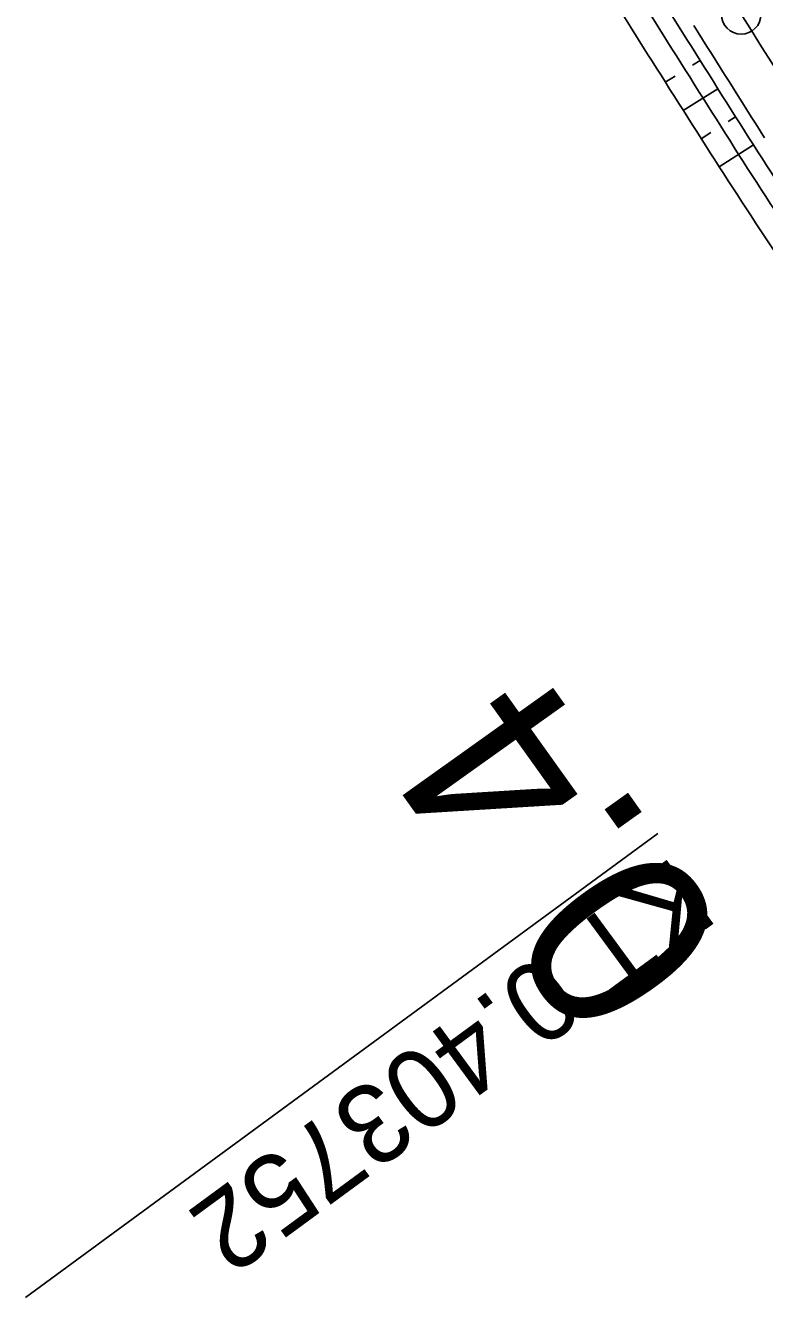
# Model space of a CAD drawing. Extents: x -481645 to -478728, y -1113199 to -1110710.
# Drawn here: x -480704.79 to -480676.81, y -1112880.78 to -1112832.61 of the extents above; entities that cross this region are included whole.
import ezdxf

# ---------------------------------------------------------------- set-up
doc = ezdxf.new("R2010")
doc.units = 0
for name, color, linetype in [('CP14_HATCH_SLOPE_R', 7, 'Continuous'), ('Vrstva 31', 7, 'Continuous'), ('Vrstva 32', 7, 'Continuous'), ('Vrstva 33', 7, 'Continuous'), ('Vrstva 34', 7, 'Continuous'), ('Vrstva 35', 7, 'Continuous'), ('Vrstva 37', 7, 'Continuous'), ('Vrstva 38', 7, 'Continuous'), ('Vrstva 40', 7, 'Continuous')]:
    doc.layers.add(name, color=color, linetype=linetype)

msp = doc.modelspace()

# ---------------------------------------------------------------- linework, layer by layer
at = {"layer": 'CP14_HATCH_SLOPE_R'}
msp.add_arc((-480422.88, -1112673.855), 300, 211.85533, 216.27914, dxfattribs=at)
at = {"layer": 'Vrstva 31'}
msp.add_line((-480683.887, -1112829.455), (-480681.237, -1112833.695), dxfattribs=at)
for centre, radius, start, end in [((-479910.26, -1112347.705), 911.368, 212.2255, 212.543347), ((-480423.024, -1112673.635), 303.787, 212.74733, 213.70226)]:
    msp.add_arc(centre, radius, start, end, dxfattribs=at)
at = {"layer": 'Vrstva 32'}
msp.add_line((-480683.122, -1112828.98), (-480680.484, -1112833.227), dxfattribs=at)
for centre, radius, start, end in [((-479910.396, -1112350.744), 908.749, 212.068381, 212.386328), ((-480422.881, -1112673.855), 302.916, 212.69777, 213.6527)]:
    msp.add_arc(centre, radius, start, end, dxfattribs=at)
at = {"layer": 'Vrstva 33'}
msp.add_line((-480682.556, -1112828.628), (-480679.917, -1112832.875), dxfattribs=at)
for centre, radius, start, end in [((-479911.523, -1112351.455), 906.75, 212.068244, 212.386272), ((-480422.881, -1112673.855), 302.25, 212.69777, 213.6527)]:
    msp.add_arc(centre, radius, start, end, dxfattribs=at)
at = {"layer": 'Vrstva 34'}
msp.add_arc((-479912.368, -1112351.989), 905.25, 212.068142, 212.386231, dxfattribs=at)
at = {"layer": 'Vrstva 35'}
msp.add_arc((-479912.368, -1112351.989), 905.25, 212.068142, 212.386231, dxfattribs=at)
at = {"layer": 'Vrstva 37'}
msp.add_line((-480680.846, -1112863.205), (-480704.789, -1112880.779), dxfattribs=at)
msp.add_circle((-480677.695, -1112832.188), 0.75, dxfattribs=at)
at = {"layer": 'Vrstva 40'}
for p, q in [((-480679.255, -1112833.941), (-480679.538, -1112834.118)), ((-480680.194, -1112834.528), (-480680.569, -1112834.761)), ((-480678.585, -1112835.007), (-480679.893, -1112835.832)), ((-480677.912, -1112836.072), (-480678.193, -1112836.25)), ((-480678.844, -1112836.664), (-480679.213, -1112836.9)), ((-480677.233, -1112837.133), (-480678.529, -1112837.964))]:
    msp.add_line(p, q, dxfattribs=at)

# ---------------------------------------------------------------- texts
at = {"layer": 'Vrstva 37'}
msp.add_text('KT 0.403752', height=2.999, rotation=216.2792, dxfattribs=at).set_placement((-480680.254, -1112864.011))
at = {"layer": 'Vrstva 38'}
msp.add_text('0.4', height=6.999, rotation=125.5169, dxfattribs=at).set_placement((-480677.943, -1112867.322))

doc.saveas('drawing.dxf')
